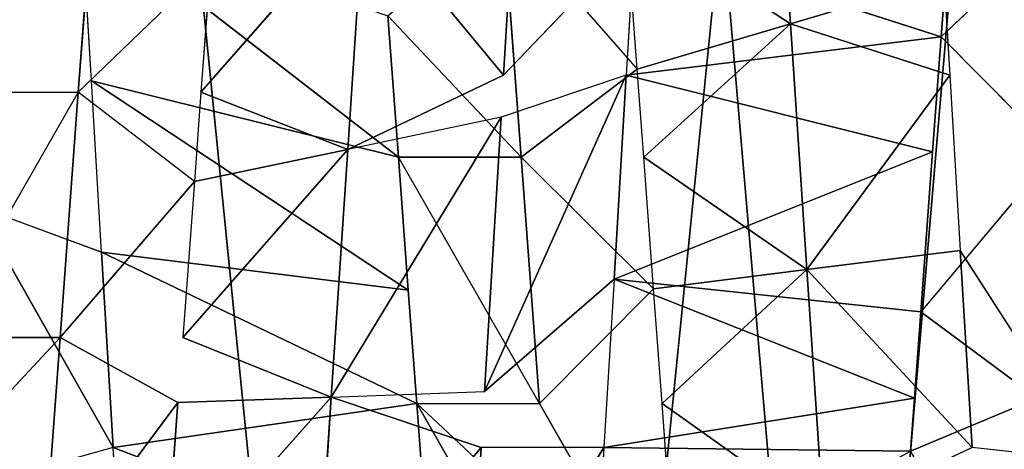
# Model space of a CAD drawing. Extents: x 143 to 263, y -61 to 82.
# Tile 557 of 656: x 247.389 to 248.091, y 72.231 to 72.538. Entities that reach past the tile are written whole.
import ezdxf

# ---------------------------------------------------------------- set-up
doc = ezdxf.new("R2010")
doc.units = 0
doc.header["$LTSCALE"] = 25.4
doc.layers.get('0').update_dxf_attribs({"color": 13, "linetype": 'CONTINUOUS'})

# ---------------------------------------------------------------- blocks, each defined once
blk = doc.blocks.new('ICE-BALL-8126_STL')
at = {"color": 41}
for p, q in [((10.0098, 44.29249, 96.88289), (9.85948, 44.196, 96.87784)), ((10.0098, 44.29249, 96.88289), (10, 44.20441, 96.88291)), ((9.61767, 44.27655, 93.40903), (9.70737, 44.18239, 93.38929)), ((9.78929, 44.26381, 93.37599), (9.70737, 44.18239, 93.38929)), ((9.78929, 44.26381, 93.37599), (9.9034, 44.16783, 93.36477)), ((9.96483, 44.25077, 93.36219), (9.9034, 44.16783, 93.36477)), ((10.00257, 44.16047, 93.3618), (9.96483, 44.25077, 93.36219)), ((9.85948, 44.196, 96.87784), (10, 44.20441, 96.88291)), ((9.85948, 44.196, 96.87784), (10, 44.20441, 96.88291)), ((10, 44.20441, 96.88291), (9.87313, 44.08662, 96.68889)), ((10, 44.20441, 96.88291), (9.87313, 44.08662, 96.68889)), ((10, 44.20441, 96.88291), (10.05031, 44.09837, 96.69275)), ((9.73448, 44.18852, 96.86475), (9.85948, 44.196, 96.87784)), ((9.87313, 44.08662, 96.68889), (9.85948, 44.196, 96.87784)), ((9.87313, 44.08662, 96.68889), (9.85948, 44.196, 96.87784)), ((9.61767, 44.18905, 93.40903), (9.70737, 44.18239, 93.38929)), ((9.66536, 44.18439, 96.85398), (9.73448, 44.18852, 96.86475)), ((9.69787, 44.07501, 96.66735), (9.73448, 44.18852, 96.86475)), ((9.69787, 44.07501, 96.66735), (9.73448, 44.18852, 96.86475)), ((9.87313, 44.08662, 96.68889), (9.73448, 44.18852, 96.86475)), ((9.87313, 44.08662, 96.68889), (9.73448, 44.18852, 96.86475)), ((9.6368, 43.96364, 93.01704), (9.70737, 44.18239, 93.38929)), ((9.6368, 43.96364, 93.01704), (9.70737, 44.18239, 93.38929)), ((9.69787, 44.07501, 96.66735), (9.66536, 44.18439, 96.85398)), ((9.69787, 44.07501, 96.66735), (9.66536, 44.18439, 96.85398)), ((9.70737, 44.18239, 93.38929), (9.78929, 44.1763, 93.37599)), ((9.73448, 43.95779, 93.00108), (9.70737, 44.18239, 93.38929)), ((9.73448, 43.95779, 93.00108), (9.70737, 44.18239, 93.38929)), ((9.73448, 43.95779, 93.00108), (9.78929, 44.1763, 93.37599)), ((9.73448, 43.95779, 93.00108), (9.78929, 44.1763, 93.37599)), ((9.78929, 44.1763, 93.37599), (9.8801, 43.94908, 92.9866)), ((9.78929, 44.1763, 93.37599), (9.9034, 44.16783, 93.36477)), ((9.78929, 44.1763, 93.37599), (9.8801, 43.94908, 92.9866)), ((9.9034, 44.16783, 93.36477), (9.8801, 43.94908, 92.9866)), ((9.9034, 44.16783, 93.36477), (9.8801, 43.94908, 92.9866)), ((9.9034, 44.16783, 93.36477), (9.96483, 44.16327, 93.36219)), ((9.96483, 44.16327, 93.36219), (9.8801, 43.94908, 92.9866)), ((9.96483, 44.16327, 93.36219), (9.8801, 43.94908, 92.9866)), ((9.96483, 44.16327, 93.36219), (10, 43.94191, 92.98291)), ((9.96483, 44.16327, 93.36219), (10, 43.94191, 92.98291)), ((9.96483, 44.16327, 93.36219), (10.00257, 44.16047, 93.3618)), ((10.00257, 44.16047, 93.3618), (10, 43.94191, 92.98291)), ((10.00257, 44.16047, 93.3618), (10, 43.94191, 92.98291)), ((9.87313, 44.08662, 96.68889), (10.05031, 44.09837, 96.69275)), ((9.87313, 44.08662, 96.68889), (10.05031, 44.09837, 96.69275)), ((10.05031, 44.09837, 96.69275), (9.96852, 43.98332, 96.50371)), ((10.05031, 44.09837, 96.69275), (9.96852, 43.98332, 96.50371)), ((9.87313, 44.08662, 96.68889), (9.69787, 44.07501, 96.66735)), ((9.87313, 44.08662, 96.68889), (9.69787, 44.07501, 96.66735)), ((9.87313, 44.08662, 96.68889), (9.79293, 43.97028, 96.49032)), ((9.87313, 44.08662, 96.68889), (9.79293, 43.97028, 96.49032)), ((9.88678, 43.97725, 96.49994), (9.87313, 44.08662, 96.68889)), ((9.87313, 44.08662, 96.68889), (9.96852, 43.98332, 96.50371)), ((9.87313, 44.08662, 96.68889), (9.96852, 43.98332, 96.50371)), ((9.88678, 43.97725, 96.49994), (9.87313, 44.08662, 96.68889)), ((9.69787, 44.07501, 96.66735), (9.52712, 44.06369, 96.62877)), ((9.69787, 44.07501, 96.66735), (9.52712, 44.06369, 96.62877)), ((9.6212, 43.95753, 96.45768), (9.69787, 44.07501, 96.66735)), ((9.6212, 43.95753, 96.45768), (9.69787, 44.07501, 96.66735)), ((9.69787, 44.07501, 96.66735), (9.79293, 43.97028, 96.49032)), ((9.73038, 43.96564, 96.48072), (9.69787, 44.07501, 96.66735)), ((9.73038, 43.96564, 96.48072), (9.69787, 44.07501, 96.66735)), ((9.69787, 44.07501, 96.66735), (9.79293, 43.97028, 96.49032)), ((10.14471, 43.9964, 96.49734), (9.96852, 43.89582, 96.50371)), ((10.0449, 43.98899, 96.50338), (9.96852, 43.98332, 96.50371)), ((9.88678, 43.97725, 96.49994), (9.79293, 43.88278, 96.49032)), ((9.88678, 43.97725, 96.49994), (9.79293, 43.97028, 96.49032)), ((9.96852, 43.98332, 96.50371), (9.88678, 43.97725, 96.49994)), ((9.88678, 43.97725, 96.49994), (9.96852, 43.89582, 96.50371)), ((9.79293, 43.97028, 96.49032), (9.73038, 43.96564, 96.48072)), ((9.6212, 43.87003, 96.45768), (9.73038, 43.96564, 96.48072)), ((9.73038, 43.96564, 96.48072), (9.6212, 43.95753, 96.45768)), ((9.6368, 43.96364, 93.01704), (9.73448, 43.87029, 93.00108)), ((9.6368, 43.96364, 93.01704), (9.73448, 43.95779, 93.00108)), ((9.79293, 43.88278, 96.49032), (9.73038, 43.96564, 96.48072)), ((9.73448, 43.95779, 93.00108), (9.76462, 43.86849, 92.99717)), ((9.73448, 43.95779, 93.00108), (9.96019, 43.85679, 92.98331)), ((9.73448, 43.95779, 93.00108), (9.8801, 43.94908, 92.9866)), ((9.73448, 43.95779, 93.00108), (9.96019, 43.85679, 92.98331)), ((9.73448, 43.95779, 93.00108), (9.8801, 43.94908, 92.9866)), ((9.8801, 43.94908, 92.9866), (9.96019, 43.85679, 92.98331)), ((9.8801, 43.94908, 92.9866), (10, 43.94191, 92.98291)), ((10, 43.94191, 92.98291), (10, 43.85441, 92.98291)), ((10, 43.94191, 92.98291), (10.15637, 43.84505, 92.98919)), ((10, 43.94191, 92.98291), (10.12625, 43.93435, 92.987)), ((9.96852, 43.80832, 96.50371), (10.14471, 43.9089, 96.49734)), ((9.79293, 43.88278, 96.49032), (9.96852, 43.89582, 96.50371)), ((9.79293, 43.88278, 96.49032), (9.96852, 43.89582, 96.50371)), ((9.96852, 43.89582, 96.50371), (9.79293, 43.79528, 96.49032)), ((9.96852, 43.80832, 96.50371), (9.96852, 43.89582, 96.50371)), ((9.73448, 43.87029, 93.00108), (9.57258, 43.87998, 93.03033)), ((9.73448, 43.87029, 93.00108), (9.57258, 43.87998, 93.03033)), ((9.79293, 43.88278, 96.49032), (9.6212, 43.87003, 96.45768)), ((9.79293, 43.88278, 96.49032), (9.6212, 43.87003, 96.45768)), ((9.69221, 43.7878, 96.47358), (9.79293, 43.88278, 96.49032)), ((9.79293, 43.88278, 96.49032), (9.79293, 43.79528, 96.49032)), ((9.73448, 43.87029, 93.00108), (9.6141, 43.7706, 93.21516)), ((9.73448, 43.87029, 93.00108), (9.6141, 43.7706, 93.21516)), ((9.73448, 43.87029, 93.00108), (9.78749, 43.75911, 93.18523)), ((9.96019, 43.85679, 92.98331), (9.76462, 43.86849, 92.99717)), ((9.76462, 43.86849, 92.99717), (9.78749, 43.75911, 93.18523)), ((9.76462, 43.86849, 92.99717), (9.96406, 43.74741, 93.17272)), ((9.96019, 43.85679, 92.98331), (9.76462, 43.86849, 92.99717)), ((9.76462, 43.86849, 92.99717), (9.96406, 43.74741, 93.17272)), ((9.96406, 43.74741, 93.17272), (9.96019, 43.85679, 92.98331)), ((9.96406, 43.74741, 93.17272), (10, 43.85441, 92.98291)), ((10.15637, 43.84505, 92.98919), (10, 43.85441, 92.98291)), ((10.15637, 43.84505, 92.98919), (10, 43.85441, 92.98291)), ((10.14118, 43.73568, 93.17802), (10, 43.85441, 92.98291)), ((10.14118, 43.73568, 93.17802), (10, 43.85441, 92.98291)), ((10.08617, 43.81705, 96.50166), (9.96852, 43.80832, 96.50371)), ((10.08617, 43.81705, 96.50166), (10, 43.59191, 96.88291)), ((10.08617, 43.81705, 96.50166), (10, 43.59191, 96.88291)), ((9.96852, 43.80832, 96.50371), (9.86082, 43.58358, 96.87794)), ((9.96852, 43.80832, 96.50371), (9.86082, 43.58358, 96.87794)), ((9.96852, 43.80832, 96.50371), (9.88786, 43.80233, 96.50002)), ((9.96852, 43.80832, 96.50371), (10, 43.59191, 96.88291)), ((9.96852, 43.80832, 96.50371), (10, 43.59191, 96.88291)), ((9.88786, 43.80233, 96.50002), (9.73863, 43.57627, 96.86532)), ((9.88786, 43.80233, 96.50002), (9.73863, 43.57627, 96.86532)), ((9.88786, 43.80233, 96.50002), (9.79293, 43.79528, 96.49032)), ((9.88786, 43.80233, 96.50002), (9.86082, 43.58358, 96.87794)), ((9.88786, 43.80233, 96.50002), (9.86082, 43.58358, 96.87794)), ((9.79293, 43.79528, 96.49032), (9.61798, 43.56905, 96.84512)), ((9.79293, 43.79528, 96.49032), (9.61798, 43.56905, 96.84512)), ((9.79293, 43.79528, 96.49032), (9.69221, 43.7878, 96.47358)), ((9.79293, 43.79528, 96.49032), (9.73863, 43.57627, 96.86532)), ((9.79293, 43.79528, 96.49032), (9.73863, 43.57627, 96.86532)), ((9.6141, 43.7706, 93.21516), (9.7468, 43.65446, 93.38233)), ((9.6141, 43.7706, 93.21516), (9.7468, 43.65446, 93.38233)), ((9.6141, 43.7706, 93.21516), (9.78749, 43.75911, 93.18523)), ((9.6141, 43.7706, 93.21516), (9.78749, 43.75911, 93.18523)), ((9.78749, 43.75911, 93.18523), (9.7468, 43.65446, 93.38233)), ((9.78749, 43.75911, 93.18523), (9.7468, 43.65446, 93.38233)), ((9.78749, 43.75911, 93.18523), (9.96406, 43.74741, 93.17272)), ((9.92168, 43.64147, 93.36375), (9.78749, 43.75911, 93.18523)), ((9.92168, 43.64147, 93.36375), (9.78749, 43.75911, 93.18523)), ((9.81035, 43.64974, 93.37328), (9.78749, 43.75911, 93.18523)), ((9.81035, 43.64974, 93.37328), (9.78749, 43.75911, 93.18523)), ((9.78749, 43.75911, 93.18523), (9.96406, 43.74741, 93.17272)), ((9.96406, 43.74741, 93.17272), (9.92168, 43.64147, 93.36375)), ((9.96406, 43.74741, 93.17272), (10.14118, 43.73568, 93.17802)), ((10.09803, 43.62838, 93.36486), (9.96406, 43.74741, 93.17272)), ((10.09803, 43.62838, 93.36486), (9.96406, 43.74741, 93.17272)), ((9.96793, 43.63804, 93.36212), (9.96406, 43.74741, 93.17272)), ((9.96406, 43.74741, 93.17272), (10.14118, 43.73568, 93.17802)), ((9.7468, 43.56696, 93.38233), (9.65563, 43.66123, 93.4)), ((9.65563, 43.66123, 93.4), (9.7468, 43.65446, 93.38233)), ((9.7468, 43.65446, 93.38233), (9.81035, 43.64974, 93.37328)), ((9.81035, 43.64974, 93.37328), (9.7468, 43.56696, 93.38233)), ((9.81035, 43.64974, 93.37328), (9.92168, 43.55397, 93.36375)), ((9.81035, 43.64974, 93.37328), (9.92168, 43.64147, 93.36375)), ((9.92168, 43.55397, 93.36375), (9.96793, 43.63804, 93.36212)), ((9.96793, 43.63804, 93.36212), (10.09803, 43.62838, 93.36486)), ((10.09803, 43.54088, 93.36486), (9.96793, 43.63804, 93.36212)), ((10.09803, 43.54088, 93.36486), (9.96793, 43.63804, 93.36212)), ((9.96793, 43.63804, 93.36212), (10.09803, 43.62838, 93.36486)), ((10.10695, 43.5983, 96.87997), (10, 43.59191, 96.88291)), ((10, 43.59191, 96.88291), (9.82779, 43.4941, 96.87529)), ((10, 43.59191, 96.88291), (9.82779, 43.4941, 96.87529)), ((10, 43.59191, 96.88291), (9.86082, 43.58358, 96.87794)), ((10, 43.59191, 96.88291), (9.86082, 43.58358, 96.87794)), ((10, 43.59191, 96.88291), (10.02389, 43.50584, 96.88277)), ((9.86082, 43.58358, 96.87794), (9.73863, 43.57627, 96.86532)), ((9.86082, 43.58358, 96.87794), (9.82779, 43.4941, 96.87529)), ((9.57662, 43.5796, 93.41992), (9.7468, 43.56696, 93.38233)), ((9.57662, 43.5796, 93.41992), (9.7468, 43.56696, 93.38233)), ((9.73863, 43.57627, 96.86532), (9.61798, 43.56905, 96.84512)), ((9.7468, 43.47946, 93.38233), (9.7468, 43.56696, 93.38233)), ((9.92168, 43.55397, 93.36375), (9.7468, 43.56696, 93.38233)), ((9.92168, 43.55397, 93.36375), (9.7468, 43.56696, 93.38233)), ((9.7468, 43.56696, 93.38233), (9.92168, 43.46647, 93.36375)), ((9.92168, 43.55397, 93.36375), (10.09803, 43.54088, 93.36486)), ((10.02348, 43.45891, 93.36197), (9.92168, 43.55397, 93.36375)), ((9.92168, 43.55397, 93.36375), (9.92168, 43.46647, 93.36375)), ((9.92168, 43.55397, 93.36375), (10.09803, 43.54088, 93.36486))]:
    blk.add_line(p, q, dxfattribs=at)
mesh = blk.add_polyface(dxfattribs=at)
corners = [(21.2, 45.01358, 80.03829), (0, 43.20555, 75.32821), (21.2, 43.20555, 75.32821), (0, 45.01358, 80.03829)]
mesh.append_faces([[corners[k] for k in face] for face in [(0, 1, 2), (1, 0, 3)]], dxfattribs={"vtx0": -1, "color": 41})
mesh = blk.add_polyface(dxfattribs=at)
corners = [(21.2, 43.20555, 114.53761), (0, 45.01358, 109.82753), (21.2, 45.01358, 109.82753), (0, 43.20555, 114.53761)]
mesh.append_faces([[corners[k] for k in face] for face in [(0, 1, 2), (1, 0, 3)]], dxfattribs={"vtx0": -1, "color": 41})
mesh = blk.add_polyface(dxfattribs=at)
corners = [(0, 42.68692, 119.56032), (23, 44.9885, 114.9556), (0, 44.9885, 114.9556), (23, 42.68692, 119.56032)]
mesh.append_faces([[corners[k] for k in face] for face in [(0, 1, 2), (1, 0, 3)]], dxfattribs={"vtx0": -1, "color": 41})
mesh = blk.add_polyface(dxfattribs=at)
corners = [(0, 44.9885, 74.91022), (23, 42.68692, 70.3055), (0, 42.68692, 70.3055), (23, 44.9885, 74.91022)]
mesh.append_faces([[corners[k] for k in face] for face in [(0, 1, 2), (1, 0, 3)]], dxfattribs={"vtx0": -1, "color": 41})
mesh = blk.add_polyface(dxfattribs=at)
corners = [(10.0098, 44.29249, 96.88289), (10, 44.20441, 96.88291), (9.85948, 44.196, 96.87784)]
mesh.append_faces([[corners[k] for k in face] for face in [(0, 1, 2)]], dxfattribs={"color": 41})
mesh = blk.add_polyface(dxfattribs=at)
corners = [(9.78929, 44.26381, 93.37599), (9.61767, 44.27655, 93.40903), (9.70737, 44.18239, 93.38929)]
mesh.append_faces([[corners[k] for k in face] for face in [(0, 1, 2)]], dxfattribs={"color": 41})
mesh = blk.add_polyface(dxfattribs=at)
corners = [(9.96483, 44.25077, 93.36219), (9.78929, 44.26381, 93.37599), (9.9034, 44.16783, 93.36477)]
mesh.append_faces([[corners[k] for k in face] for face in [(0, 1, 2)]], dxfattribs={"color": 41})
mesh = blk.add_polyface(dxfattribs=at)
corners = [(10.14104, 44.23768, 93.36814), (9.96483, 44.25077, 93.36219), (10.00257, 44.16047, 93.3618)]
mesh.append_faces([[corners[k] for k in face] for face in [(0, 1, 2)]], dxfattribs={"color": 41})
mesh = blk.add_polyface(dxfattribs=at)
corners = [(10, 44.20441, 96.88291), (9.87313, 44.08662, 96.68889), (9.85948, 44.196, 96.87784)]
mesh.append_faces([[corners[k] for k in face] for face in [(0, 1, 2)]], dxfattribs={"color": 41})
mesh = blk.add_polyface(dxfattribs=at)
corners = [(10, 44.20441, 96.88291), (10.05031, 44.09837, 96.69275), (9.87313, 44.08662, 96.68889)]
mesh.append_faces([[corners[k] for k in face] for face in [(0, 1, 2)]], dxfattribs={"color": 41})
mesh = blk.add_polyface(dxfattribs=at)
corners = [(9.85948, 44.196, 96.87784), (9.87313, 44.08662, 96.68889), (9.73448, 44.18852, 96.86475)]
mesh.append_faces([[corners[k] for k in face] for face in [(0, 1, 2)]], dxfattribs={"color": 41})
mesh = blk.add_polyface(dxfattribs=at)
corners = [(9.61767, 44.18905, 93.40903), (9.6368, 43.96364, 93.01704), (9.70737, 44.18239, 93.38929)]
mesh.append_faces([[corners[k] for k in face] for face in [(0, 1, 2)]], dxfattribs={"color": 41})
mesh = blk.add_polyface(dxfattribs=at)
corners = [(9.73448, 44.18852, 96.86475), (9.69787, 44.07501, 96.66735), (9.66536, 44.18439, 96.85398)]
mesh.append_faces([[corners[k] for k in face] for face in [(0, 1, 2)]], dxfattribs={"color": 41})
mesh = blk.add_polyface(dxfattribs=at)
corners = [(9.73448, 44.18852, 96.86475), (9.87313, 44.08662, 96.68889), (9.69787, 44.07501, 96.66735)]
mesh.append_faces([[corners[k] for k in face] for face in [(0, 1, 2)]], dxfattribs={"color": 41})
mesh = blk.add_polyface(dxfattribs=at)
corners = [(9.66536, 44.18439, 96.85398), (9.69787, 44.07501, 96.66735), (9.52712, 44.06369, 96.62877)]
mesh.append_faces([[corners[k] for k in face] for face in [(0, 1, 2)]], dxfattribs={"color": 41})
mesh = blk.add_polyface(dxfattribs=at)
corners = [(9.70737, 44.18239, 93.38929), (9.6368, 43.96364, 93.01704), (9.73448, 43.95779, 93.00108)]
mesh.append_faces([[corners[k] for k in face] for face in [(0, 1, 2)]], dxfattribs={"color": 41})
mesh = blk.add_polyface(dxfattribs=at)
corners = [(9.70737, 44.18239, 93.38929), (9.73448, 43.95779, 93.00108), (9.78929, 44.1763, 93.37599)]
mesh.append_faces([[corners[k] for k in face] for face in [(0, 1, 2)]], dxfattribs={"color": 41})
mesh = blk.add_polyface(dxfattribs=at)
corners = [(9.78929, 44.1763, 93.37599), (9.73448, 43.95779, 93.00108), (9.8801, 43.94908, 92.9866)]
mesh.append_faces([[corners[k] for k in face] for face in [(0, 1, 2)]], dxfattribs={"color": 41})
mesh = blk.add_polyface(dxfattribs=at)
corners = [(9.78929, 44.1763, 93.37599), (9.8801, 43.94908, 92.9866), (9.9034, 44.16783, 93.36477)]
mesh.append_faces([[corners[k] for k in face] for face in [(0, 1, 2)]], dxfattribs={"color": 41})
mesh = blk.add_polyface(dxfattribs=at)
corners = [(9.9034, 44.16783, 93.36477), (9.8801, 43.94908, 92.9866), (9.96483, 44.16327, 93.36219)]
mesh.append_faces([[corners[k] for k in face] for face in [(0, 1, 2)]], dxfattribs={"color": 41})
mesh = blk.add_polyface(dxfattribs=at)
corners = [(9.96483, 44.16327, 93.36219), (9.8801, 43.94908, 92.9866), (10, 43.94191, 92.98291)]
mesh.append_faces([[corners[k] for k in face] for face in [(0, 1, 2)]], dxfattribs={"color": 41})
mesh = blk.add_polyface(dxfattribs=at)
corners = [(9.96483, 44.16327, 93.36219), (10, 43.94191, 92.98291), (10.00257, 44.16047, 93.3618)]
mesh.append_faces([[corners[k] for k in face] for face in [(0, 1, 2)]], dxfattribs={"color": 41})
mesh = blk.add_polyface(dxfattribs=at)
corners = [(10.00257, 44.16047, 93.3618), (10, 43.94191, 92.98291), (10.12625, 43.93435, 92.987)]
mesh.append_faces([[corners[k] for k in face] for face in [(0, 1, 2)]], dxfattribs={"color": 41})
mesh = blk.add_polyface(dxfattribs=at)
corners = [(10.05031, 44.09837, 96.69275), (9.96852, 43.98332, 96.50371), (9.87313, 44.08662, 96.68889)]
mesh.append_faces([[corners[k] for k in face] for face in [(0, 1, 2)]], dxfattribs={"color": 41})
mesh = blk.add_polyface(dxfattribs=at)
corners = [(10.05031, 44.09837, 96.69275), (10.0449, 43.98899, 96.50338), (9.96852, 43.98332, 96.50371)]
mesh.append_faces([[corners[k] for k in face] for face in [(0, 1, 2)]], dxfattribs={"color": 41})
mesh = blk.add_polyface(dxfattribs=at)
corners = [(9.87313, 44.08662, 96.68889), (9.79293, 43.97028, 96.49032), (9.69787, 44.07501, 96.66735)]
mesh.append_faces([[corners[k] for k in face] for face in [(0, 1, 2)]], dxfattribs={"color": 41})
mesh = blk.add_polyface(dxfattribs=at)
corners = [(9.87313, 44.08662, 96.68889), (9.88678, 43.97725, 96.49994), (9.79293, 43.97028, 96.49032)]
mesh.append_faces([[corners[k] for k in face] for face in [(0, 1, 2)]], dxfattribs={"color": 41})
mesh = blk.add_polyface(dxfattribs=at)
corners = [(9.87313, 44.08662, 96.68889), (9.96852, 43.98332, 96.50371), (9.88678, 43.97725, 96.49994)]
mesh.append_faces([[corners[k] for k in face] for face in [(0, 1, 2)]], dxfattribs={"color": 41})
mesh = blk.add_polyface(dxfattribs=at)
corners = [(9.69787, 44.07501, 96.66735), (9.6212, 43.95753, 96.45768), (9.52712, 44.06369, 96.62877)]
mesh.append_faces([[corners[k] for k in face] for face in [(0, 1, 2)]], dxfattribs={"color": 41})
mesh = blk.add_polyface(dxfattribs=at)
corners = [(9.69787, 44.07501, 96.66735), (9.73038, 43.96564, 96.48072), (9.6212, 43.95753, 96.45768)]
mesh.append_faces([[corners[k] for k in face] for face in [(0, 1, 2)]], dxfattribs={"color": 41})
mesh = blk.add_polyface(dxfattribs=at)
corners = [(9.69787, 44.07501, 96.66735), (9.79293, 43.97028, 96.49032), (9.73038, 43.96564, 96.48072)]
mesh.append_faces([[corners[k] for k in face] for face in [(0, 1, 2)]], dxfattribs={"color": 41})
mesh = blk.add_polyface(dxfattribs=at)
corners = [(10.14471, 43.9964, 96.49734), (9.96852, 43.80832, 96.50371), (9.96852, 43.89582, 96.50371), (10.14471, 43.9089, 96.49734)]
mesh.append_faces([[corners[k] for k in face] for face in [(0, 1, 2), (1, 0, 3)]], dxfattribs={"vtx0": -1, "color": 41})
mesh = blk.add_polyface(dxfattribs=at)
corners = [(9.96852, 43.89582, 96.50371), (9.79293, 43.88278, 96.49032), (9.88678, 43.97725, 96.49994)]
mesh.append_faces([[corners[k] for k in face] for face in [(0, 1, 2)]], dxfattribs={"color": 41})
mesh = blk.add_polyface(dxfattribs=at)
corners = [(9.73448, 43.87029, 93.00108), (9.6368, 43.96364, 93.01704), (9.57258, 43.87998, 93.03033)]
mesh.append_faces([[corners[k] for k in face] for face in [(0, 1, 2)]], dxfattribs={"color": 41})
mesh = blk.add_polyface(dxfattribs=at)
corners = [(9.79293, 43.88278, 96.49032), (9.6212, 43.87003, 96.45768), (9.73038, 43.96564, 96.48072)]
mesh.append_faces([[corners[k] for k in face] for face in [(0, 1, 2)]], dxfattribs={"color": 41})
mesh = blk.add_polyface(dxfattribs=at)
corners = [(9.96019, 43.85679, 92.98331), (9.73448, 43.95779, 93.00108), (9.76462, 43.86849, 92.99717)]
mesh.append_faces([[corners[k] for k in face] for face in [(0, 1, 2)]], dxfattribs={"color": 41})
mesh = blk.add_polyface(dxfattribs=at)
corners = [(9.96019, 43.85679, 92.98331), (9.8801, 43.94908, 92.9866), (9.73448, 43.95779, 93.00108)]
mesh.append_faces([[corners[k] for k in face] for face in [(0, 1, 2)]], dxfattribs={"color": 41})
mesh = blk.add_polyface(dxfattribs=at)
corners = [(10.15637, 43.84505, 92.98919), (10, 43.94191, 92.98291), (10, 43.85441, 92.98291)]
mesh.append_faces([[corners[k] for k in face] for face in [(0, 1, 2)]], dxfattribs={"color": 41})
mesh = blk.add_polyface(dxfattribs=at)
corners = [(9.96852, 43.89582, 96.50371), (9.79293, 43.79528, 96.49032), (9.79293, 43.88278, 96.49032)]
mesh.append_faces([[corners[k] for k in face] for face in [(0, 1, 2)]], dxfattribs={"color": 41})
mesh = blk.add_polyface(dxfattribs=at)
corners = [(9.6141, 43.7706, 93.21516), (9.73448, 43.87029, 93.00108), (9.57258, 43.87998, 93.03033)]
mesh.append_faces([[corners[k] for k in face] for face in [(0, 1, 2)]], dxfattribs={"color": 41})
mesh = blk.add_polyface(dxfattribs=at)
corners = [(9.79293, 43.88278, 96.49032), (9.69221, 43.7878, 96.47358), (9.6212, 43.87003, 96.45768)]
mesh.append_faces([[corners[k] for k in face] for face in [(0, 1, 2)]], dxfattribs={"color": 41})
mesh = blk.add_polyface(dxfattribs=at)
corners = [(9.6141, 43.7706, 93.21516), (9.78749, 43.75911, 93.18523), (9.73448, 43.87029, 93.00108)]
mesh.append_faces([[corners[k] for k in face] for face in [(0, 1, 2)]], dxfattribs={"color": 41})
mesh = blk.add_polyface(dxfattribs=at)
corners = [(9.78749, 43.75911, 93.18523), (9.96406, 43.74741, 93.17272), (9.76462, 43.86849, 92.99717)]
mesh.append_faces([[corners[k] for k in face] for face in [(0, 1, 2)]], dxfattribs={"color": 41})
mesh = blk.add_polyface(dxfattribs=at)
corners = [(9.96406, 43.74741, 93.17272), (9.96019, 43.85679, 92.98331), (9.76462, 43.86849, 92.99717)]
mesh.append_faces([[corners[k] for k in face] for face in [(0, 1, 2)]], dxfattribs={"color": 41})
mesh = blk.add_polyface(dxfattribs=at)
corners = [(10.14118, 43.73568, 93.17802), (10, 43.85441, 92.98291), (9.96406, 43.74741, 93.17272)]
mesh.append_faces([[corners[k] for k in face] for face in [(0, 1, 2)]], dxfattribs={"color": 41})
mesh = blk.add_polyface(dxfattribs=at)
corners = [(10.14118, 43.73568, 93.17802), (10.15637, 43.84505, 92.98919), (10, 43.85441, 92.98291)]
mesh.append_faces([[corners[k] for k in face] for face in [(0, 1, 2)]], dxfattribs={"color": 41})
mesh = blk.add_polyface(dxfattribs=at)
corners = [(10, 43.59191, 96.88291), (9.96852, 43.80832, 96.50371), (10.08617, 43.81705, 96.50166)]
mesh.append_faces([[corners[k] for k in face] for face in [(0, 1, 2)]], dxfattribs={"color": 41})
mesh = blk.add_polyface(dxfattribs=at)
corners = [(10, 43.59191, 96.88291), (10.08617, 43.81705, 96.50166), (10.10695, 43.5983, 96.87997)]
mesh.append_faces([[corners[k] for k in face] for face in [(0, 1, 2)]], dxfattribs={"color": 41})
mesh = blk.add_polyface(dxfattribs=at)
corners = [(10, 43.59191, 96.88291), (9.86082, 43.58358, 96.87794), (9.96852, 43.80832, 96.50371)]
mesh.append_faces([[corners[k] for k in face] for face in [(0, 1, 2)]], dxfattribs={"color": 41})
mesh = blk.add_polyface(dxfattribs=at)
corners = [(9.86082, 43.58358, 96.87794), (9.88786, 43.80233, 96.50002), (9.96852, 43.80832, 96.50371)]
mesh.append_faces([[corners[k] for k in face] for face in [(0, 1, 2)]], dxfattribs={"color": 41})
mesh = blk.add_polyface(dxfattribs=at)
corners = [(9.86082, 43.58358, 96.87794), (9.73863, 43.57627, 96.86532), (9.88786, 43.80233, 96.50002)]
mesh.append_faces([[corners[k] for k in face] for face in [(0, 1, 2)]], dxfattribs={"color": 41})
mesh = blk.add_polyface(dxfattribs=at)
corners = [(9.73863, 43.57627, 96.86532), (9.79293, 43.79528, 96.49032), (9.88786, 43.80233, 96.50002)]
mesh.append_faces([[corners[k] for k in face] for face in [(0, 1, 2)]], dxfattribs={"color": 41})
mesh = blk.add_polyface(dxfattribs=at)
corners = [(9.73863, 43.57627, 96.86532), (9.61798, 43.56905, 96.84512), (9.79293, 43.79528, 96.49032)]
mesh.append_faces([[corners[k] for k in face] for face in [(0, 1, 2)]], dxfattribs={"color": 41})
mesh = blk.add_polyface(dxfattribs=at)
corners = [(9.61798, 43.56905, 96.84512), (9.69221, 43.7878, 96.47358), (9.79293, 43.79528, 96.49032)]
mesh.append_faces([[corners[k] for k in face] for face in [(0, 1, 2)]], dxfattribs={"color": 41})
mesh = blk.add_polyface(dxfattribs=at)
corners = [(9.65563, 43.66123, 93.4), (9.7468, 43.65446, 93.38233), (9.6141, 43.7706, 93.21516)]
mesh.append_faces([[corners[k] for k in face] for face in [(0, 1, 2)]], dxfattribs={"color": 41})
mesh = blk.add_polyface(dxfattribs=at)
corners = [(9.7468, 43.65446, 93.38233), (9.78749, 43.75911, 93.18523), (9.6141, 43.7706, 93.21516)]
mesh.append_faces([[corners[k] for k in face] for face in [(0, 1, 2)]], dxfattribs={"color": 41})
mesh = blk.add_polyface(dxfattribs=at)
corners = [(9.7468, 43.65446, 93.38233), (9.81035, 43.64974, 93.37328), (9.78749, 43.75911, 93.18523)]
mesh.append_faces([[corners[k] for k in face] for face in [(0, 1, 2)]], dxfattribs={"color": 41})
mesh = blk.add_polyface(dxfattribs=at)
corners = [(9.92168, 43.64147, 93.36375), (9.96406, 43.74741, 93.17272), (9.78749, 43.75911, 93.18523)]
mesh.append_faces([[corners[k] for k in face] for face in [(0, 1, 2)]], dxfattribs={"color": 41})
mesh = blk.add_polyface(dxfattribs=at)
corners = [(9.81035, 43.64974, 93.37328), (9.92168, 43.64147, 93.36375), (9.78749, 43.75911, 93.18523)]
mesh.append_faces([[corners[k] for k in face] for face in [(0, 1, 2)]], dxfattribs={"color": 41})
mesh = blk.add_polyface(dxfattribs=at)
corners = [(10.09803, 43.62838, 93.36486), (10.14118, 43.73568, 93.17802), (9.96406, 43.74741, 93.17272)]
mesh.append_faces([[corners[k] for k in face] for face in [(0, 1, 2)]], dxfattribs={"color": 41})
mesh = blk.add_polyface(dxfattribs=at)
corners = [(10.09803, 43.62838, 93.36486), (9.96406, 43.74741, 93.17272), (9.96793, 43.63804, 93.36212)]
mesh.append_faces([[corners[k] for k in face] for face in [(0, 1, 2)]], dxfattribs={"color": 41})
mesh = blk.add_polyface(dxfattribs=at)
corners = [(9.7468, 43.56696, 93.38233), (9.65563, 43.66123, 93.4), (9.57662, 43.5796, 93.41992)]
mesh.append_faces([[corners[k] for k in face] for face in [(0, 1, 2)]], dxfattribs={"color": 41})
mesh = blk.add_polyface(dxfattribs=at)
corners = [(9.92168, 43.55397, 93.36375), (9.81035, 43.64974, 93.37328), (9.7468, 43.56696, 93.38233)]
mesh.append_faces([[corners[k] for k in face] for face in [(0, 1, 2)]], dxfattribs={"color": 41})
mesh = blk.add_polyface(dxfattribs=at)
corners = [(10.09803, 43.54088, 93.36486), (9.96793, 43.63804, 93.36212), (9.92168, 43.55397, 93.36375)]
mesh.append_faces([[corners[k] for k in face] for face in [(0, 1, 2)]], dxfattribs={"color": 41})
mesh = blk.add_polyface(dxfattribs=at)
corners = [(10.09803, 43.62838, 93.36486), (9.96793, 43.63804, 93.36212), (10.09803, 43.54088, 93.36486)]
mesh.append_faces([[corners[k] for k in face] for face in [(0, 1, 2)]], dxfattribs={"color": 41})
mesh = blk.add_polyface(dxfattribs=at)
corners = [(10.02389, 43.50584, 96.88277), (9.82779, 43.4941, 96.87529), (10, 43.59191, 96.88291)]
mesh.append_faces([[corners[k] for k in face] for face in [(0, 1, 2)]], dxfattribs={"color": 41})
mesh = blk.add_polyface(dxfattribs=at)
corners = [(10, 43.59191, 96.88291), (9.82779, 43.4941, 96.87529), (9.86082, 43.58358, 96.87794)]
mesh.append_faces([[corners[k] for k in face] for face in [(0, 1, 2)]], dxfattribs={"color": 41})
mesh = blk.add_polyface(dxfattribs=at)
corners = [(9.7468, 43.56696, 93.38233), (9.57662, 43.5796, 93.41992), (9.7468, 43.47946, 93.38233)]
mesh.append_faces([[corners[k] for k in face] for face in [(0, 1, 2)]], dxfattribs={"color": 41})
mesh = blk.add_polyface(dxfattribs=at)
corners = [(9.92168, 43.55397, 93.36375), (9.7468, 43.56696, 93.38233), (9.92168, 43.46647, 93.36375)]
mesh.append_faces([[corners[k] for k in face] for face in [(0, 1, 2)]], dxfattribs={"color": 41})
mesh = blk.add_polyface(dxfattribs=at)
corners = [(10.09803, 43.54088, 93.36486), (9.92168, 43.55397, 93.36375), (10.02348, 43.45891, 93.36197)]
mesh.append_faces([[corners[k] for k in face] for face in [(0, 1, 2)]], dxfattribs={"color": 41})

msp = doc.modelspace()

# ---------------------------------------------------------------- block references
at = {"color": 0, "rotation": 270}
msp.add_blockref('ICE-BALL-8126_STL', (203.86356, 82.23263), dxfattribs=at)

doc.saveas('drawing.dxf')
